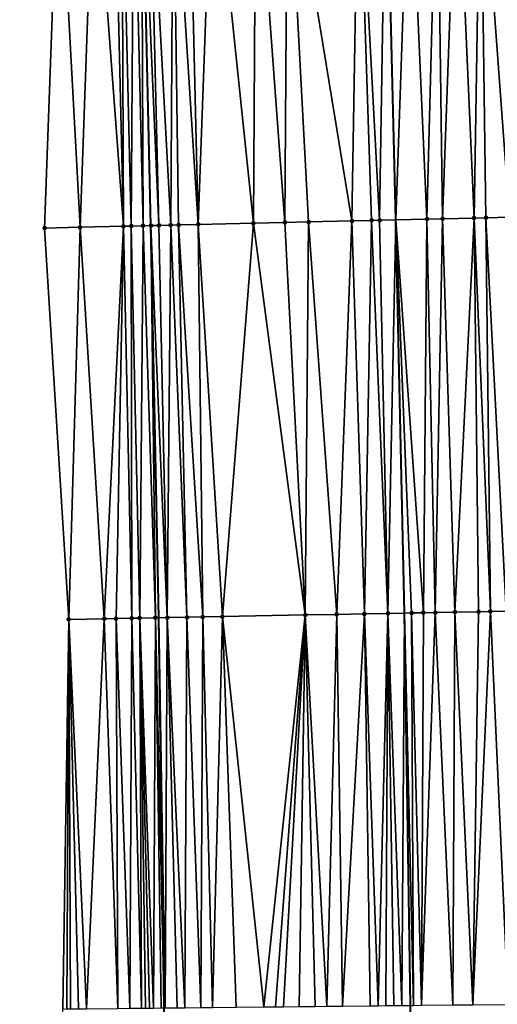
# Model space of a CAD drawing. Header units: feet. Extents: x 2004186 to 2014793, y 836912 to 864902.
# Tile 289 of 656: x 2010718 to 2010742, y 846021 to 846071. Entities that reach past the tile are written whole.
import ezdxf

# ---------------------------------------------------------------- set-up
doc = ezdxf.new("R2010")
doc.units = ezdxf.units.FT
doc.header["$LTSCALE"] = 100
doc.header["$MEASUREMENT"] = 0
for name, color, linetype, lineweight in [('EP_Travel Lane', 5, 'Continuous', 40), ('GPL_Skip Line', 2, 'Continuous', 40), ('Road Shots', 4, 'Continuous', 200), ('Road X-Section', 30, 'Continuous', 13)]:
    doc.layers.add(name, color=color, linetype=linetype, lineweight=lineweight)
doc.layers.add('I-77 SB_MM21-27-Surface-Border', color=7, linetype='Continuous')
doc.layers.add('I-77 SB_MM21-27-Surface-TIN', color=7, linetype='Continuous')

msp = doc.modelspace()

# ---------------------------------------------------------------- linework, layer by layer
at = {"layer": 'EP_Travel Lane'}
msp.add_polyline3d([(2010722.705964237, 845761.7021075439, 425.0050166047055), (2010723.352962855, 845781.692082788, 425.1876852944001), (2010723.911376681, 845801.5690235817, 425.3768788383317), (2010724.297133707, 845821.4646179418, 425.5774614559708), (2010724.598440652, 845841.4595824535, 425.7656775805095), (2010724.899755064, 845861.4550425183, 425.9601118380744), (2010725.134369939, 845881.2516384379, 426.1582307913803), (2010725.246468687, 845901.1065704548, 426.3858411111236), (2010725.302766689, 845921.1055584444, 426.6030436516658), (2010725.359059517, 845941.1027080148, 426.8172123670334), (2010725.345600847, 845960.8608194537, 427.0320121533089), (2010725.217076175, 845980.7078385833, 427.2257612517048), (2010725.046610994, 846000.7055091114, 427.4436580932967), (2010724.876148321, 846020.702885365, 427.6633146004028), (2010724.61601089, 846040.489180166, 427.8715578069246), (2010724.209326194, 846060.3758652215, 428.0537289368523), (2010723.753386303, 846080.3689233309, 428.2517148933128)], dxfattribs=at)
at = {"layer": 'GPL_Skip Line'}
msp.add_polyline3d([(2010735.00175465, 845761.3516280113, 425.4473056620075), (2010735.63421341, 845781.3411571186, 425.6421618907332), (2010736.199726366, 845801.2748992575, 425.8933602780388), (2010736.635738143, 845821.219854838, 426.113222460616), (2010737.009210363, 845841.2136292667, 426.3163967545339), (2010737.382690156, 845861.2078091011, 426.5307603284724), (2010737.67352125, 845881.1068178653, 426.708396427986), (2010737.814525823, 845901.0352713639, 426.9134328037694), (2010737.889335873, 845921.0340159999, 427.1157101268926), (2010737.964142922, 845941.0319583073, 427.3278324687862), (2010737.952741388, 845960.9135045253, 427.5267212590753), (2010737.79674954, 845980.8377834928, 427.732138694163), (2010737.58565998, 846000.8351243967, 427.9571178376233), (2010737.374572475, 846020.8322705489, 428.1892476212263), (2010737.074958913, 846040.725366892, 428.3958278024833), (2010736.632456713, 846060.6663841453, 428.5785453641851), (2010736.141218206, 846080.6587416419, 428.7518538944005)], dxfattribs=at)
at = {"layer": 'I-77 SB_MM21-27-Surface-Border', "color": 3, "linetype": 'ByBlock', "lineweight": -2}
msp.add_polyline3d([(2010717.549640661, 845761.8488889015, 424.8390908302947), (2010717.712514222, 845781.8529040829, 425.009159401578), (2010719.62590575, 845801.6709728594, 425.2506749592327), (2010719.252963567, 845821.5640582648, 425.4147544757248), (2010719.040106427, 845841.5691978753, 425.5709465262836), (2010719.427141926, 845861.5629845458, 425.7555527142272), (2010719.131176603, 845881.3207521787, 425.9175083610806), (2010719.695551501, 845901.1380573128, 426.1531890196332), (2010720.000536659, 845921.1356579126, 426.3906947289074), (2010720.105512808, 845941.1320675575, 426.6186254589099), (2010719.915505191, 845960.8380902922, 426.8223755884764), (2010719.565339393, 845980.6491778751, 427.0229262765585), (2010719.549636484, 846000.648459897, 427.2392904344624), (2010719.733926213, 846020.6495030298, 427.4614194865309), (2010720.038927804, 846040.4022176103, 427.6971068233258), (2010718.811779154, 846060.2494391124, 427.8474846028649), (2010719.536054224, 846080.2701218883, 428.0956971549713)], dxfattribs=at)
at = {"layer": 'I-77 SB_MM21-27-Surface-TIN', "color": 128, "linetype": 'ByBlock', "lineweight": -2}
for points in [[(2010726.13424775, 846080.4245507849, 428.3556089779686), (2010725.334466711, 846080.4058323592, 428.3240804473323), (2010726.609646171, 846060.43186436, 428.1694296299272)], [(2010727.333919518, 846080.4526195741, 428.4038346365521), (2010726.13424775, 846080.4245507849, 428.3556089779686), (2010726.609646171, 846060.43186436, 428.1694296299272)], [(2010727.333919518, 846080.4526195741, 428.4038346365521), (2010726.609646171, 846060.43186436, 428.1694296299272), (2010729.40887996, 846060.497372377, 428.2826319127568)], [(2010729.533318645, 846080.5040418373, 428.4961679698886), (2010727.333919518, 846080.4526195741, 428.4038346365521), (2010729.40887996, 846060.497372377, 428.2826319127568)], [(2010729.533318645, 846080.5040418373, 428.4961679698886), (2010729.40887996, 846060.497372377, 428.2826319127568), (2010731.008440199, 846060.534886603, 428.3386056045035)], [(2010731.132879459, 846080.5415318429, 428.5536219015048), (2010729.533318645, 846080.5040418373, 428.4961679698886), (2010731.008440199, 846060.534886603, 428.3386056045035)], [(2010731.132879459, 846080.5415318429, 428.5536219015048), (2010731.008440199, 846060.534886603, 428.3386056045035), (2010732.208112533, 846060.5629315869, 428.3903322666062)], [(2010734.731895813, 846080.6256941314, 428.702945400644), (2010731.132879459, 846080.5415318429, 428.5536219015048), (2010734.407512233, 846060.6143297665, 428.487058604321)], [(2010731.132879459, 846080.5415318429, 428.5536219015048), (2010732.208112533, 846060.5629315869, 428.3903322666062), (2010734.407512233, 846060.6143297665, 428.487058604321)], [(2010734.731895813, 846080.6256941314, 428.702945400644), (2010734.407512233, 846060.6143297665, 428.487058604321), (2010735.407240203, 846060.6376574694, 428.5347981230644)], [(2010736.131511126, 846080.6585146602, 428.7514493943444), (2010734.731895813, 846080.6256941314, 428.702945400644), (2010735.807130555, 846060.6470237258, 428.5501135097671)], [(2010734.731895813, 846080.6256941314, 428.702945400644), (2010735.407240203, 846060.6376574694, 428.5347981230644), (2010735.807130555, 846060.6470237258, 428.5501135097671)], [(2010736.131511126, 846080.6585146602, 428.7514493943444), (2010735.807130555, 846060.6470237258, 428.5501135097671), (2010736.632456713, 846060.6663841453, 428.5785453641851)], [(2010736.131511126, 846080.6585146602, 428.7514493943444), (2010736.632456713, 846060.6663841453, 428.5785453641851), (2010736.141218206, 846080.6587416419, 428.7518538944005)], [(2010737.331183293, 846080.6865667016, 428.8014404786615), (2010736.141218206, 846080.6587416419, 428.7518538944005), (2010736.632456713, 846060.6663841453, 428.5785453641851)], [(2010737.331183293, 846080.6865667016, 428.8014404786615), (2010736.632456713, 846060.6663841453, 428.5785453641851), (2010738.206470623, 846060.7033072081, 428.6327689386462)], [(2010738.730798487, 846080.7193922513, 428.8494152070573), (2010737.331183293, 846080.6865667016, 428.8014404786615), (2010738.206470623, 846060.7033072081, 428.6327689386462)], [(2010738.730798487, 846080.7193922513, 428.8494152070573), (2010738.206470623, 846060.7033072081, 428.6327689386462), (2010739.00625027, 846060.7220841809, 428.6586213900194)], [(2010739.730524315, 846080.7428100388, 428.8867434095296), (2010738.730798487, 846080.7193922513, 428.8494152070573), (2010739.00625027, 846060.7220841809, 428.6586213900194)], [(2010739.730524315, 846080.7428100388, 428.8867434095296), (2010739.00625027, 846060.7220841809, 428.6586213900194), (2010740.605811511, 846060.7595561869, 428.7191326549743)], [(2010740.930194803, 846080.770932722, 428.9292879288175), (2010739.730524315, 846080.7428100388, 428.8867434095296), (2010740.605811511, 846060.7595561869, 428.7191326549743)], [(2010740.930194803, 846080.770932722, 428.9292879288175), (2010740.605811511, 846060.7595561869, 428.7191326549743), (2010741.205646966, 846060.7736086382, 428.7417761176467)], [(2010742.129866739, 846080.798994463, 428.9782565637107), (2010740.930194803, 846080.770932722, 428.9292879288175), (2010742.405319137, 846060.8016605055, 428.7927629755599)], [(2010740.930194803, 846080.770932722, 428.9292879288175), (2010741.205646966, 846060.7736086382, 428.7417761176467), (2010742.405319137, 846060.8016605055, 428.7927629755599)], [(2010719.536054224, 846080.2701218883, 428.0956971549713), (2010718.811779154, 846060.2494391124, 427.8474846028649), (2010720.611286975, 846060.2915352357, 427.9219957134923)], [(2010721.335562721, 846080.3121896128, 428.1717735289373), (2010719.536054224, 846080.2701218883, 428.0956971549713), (2010720.611286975, 846060.2915352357, 427.9219957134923)], [(2010721.335562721, 846080.3121896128, 428.1717735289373), (2010720.611286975, 846060.2915352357, 427.9219957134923), (2010722.810687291, 846060.3429074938, 428.0215079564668)], [(2010722.335290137, 846080.3355406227, 428.2161409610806), (2010721.335562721, 846080.3121896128, 428.1717735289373), (2010722.810687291, 846060.3429074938, 428.0215079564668)], [(2010722.735179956, 846080.3449292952, 428.2287997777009), (2010722.335290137, 846080.3355406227, 428.2161409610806), (2010722.810687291, 846060.3429074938, 428.0215079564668)], [(2010723.335012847, 846080.359089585, 428.2396415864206), (2010722.735179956, 846080.3449292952, 428.2287997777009), (2010723.210577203, 846060.3522922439, 428.0348357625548)], [(2010722.735179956, 846080.3449292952, 428.2287997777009), (2010722.810687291, 846060.3429074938, 428.0215079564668), (2010723.210577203, 846060.3522922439, 428.0348357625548)], [(2010723.335012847, 846080.359089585, 428.2396415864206), (2010723.210577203, 846060.3522922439, 428.0348357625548), (2010723.810410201, 846060.3664480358, 428.0463727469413)], [(2010723.734902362, 846080.3684910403, 428.2509529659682), (2010723.335012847, 846080.359089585, 428.2396415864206), (2010723.810410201, 846060.3664480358, 428.0463727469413)], [(2010723.734902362, 846080.3684910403, 428.2509529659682), (2010724.209326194, 846060.3758652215, 428.0537289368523), (2010723.753386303, 846080.3689233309, 428.2517148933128)], [(2010723.734902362, 846080.3684910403, 428.2509529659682), (2010723.810410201, 846060.3664480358, 428.0463727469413), (2010724.209326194, 846060.3758652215, 428.0537289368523)], [(2010724.134793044, 846080.3778434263, 428.2674368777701), (2010723.753386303, 846080.3689233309, 428.2517148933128), (2010724.610189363, 846060.3852453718, 428.0700366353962)], [(2010724.210298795, 846060.3758881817, 428.053746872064), (2010723.753386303, 846080.3689233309, 428.2517148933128), (2010724.209326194, 846060.3758652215, 428.0537289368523)], [(2010724.610189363, 846060.3852453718, 428.0700366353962), (2010723.753386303, 846080.3689233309, 428.2517148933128), (2010724.210298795, 846060.3758881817, 428.053746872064)], [(2010725.334466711, 846080.4058323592, 428.3240804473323), (2010724.134793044, 846080.3778434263, 428.2674368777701), (2010725.210027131, 846060.3992005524, 428.1031342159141)], [(2010724.134793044, 846080.3778434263, 428.2674368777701), (2010724.610189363, 846060.3852453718, 428.0700366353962), (2010725.210027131, 846060.3992005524, 428.1031342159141)], [(2010725.334466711, 846080.4058323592, 428.3240804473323), (2010725.210027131, 846060.3992005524, 428.1031342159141), (2010725.609919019, 846060.4085022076, 428.125392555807)], [(2010725.334466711, 846080.4058323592, 428.3240804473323), (2010725.609919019, 846060.4085022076, 428.125392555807), (2010726.609646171, 846060.43186436, 428.1694296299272)], [(2010729.40887996, 846060.497372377, 428.2826319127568), (2010726.609646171, 846060.43186436, 428.1694296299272), (2010727.837525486, 846040.5501560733, 428.0160100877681)], [(2010729.40887996, 846060.497372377, 428.2826319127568), (2010727.837525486, 846040.5501560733, 428.0160100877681), (2010732.036768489, 846040.6299132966, 428.1785444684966)], [(2010731.008440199, 846060.534886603, 428.3386056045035), (2010729.40887996, 846060.497372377, 428.2826319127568), (2010732.036768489, 846040.6299132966, 428.1785444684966)], [(2010732.208112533, 846060.5629315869, 428.3903322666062), (2010731.008440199, 846060.534886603, 428.3386056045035), (2010732.036768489, 846040.6299132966, 428.1785444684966)], [(2010732.208112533, 846060.5629315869, 428.3903322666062), (2010732.036768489, 846040.6299132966, 428.1785444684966), (2010733.63648119, 846040.6602413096, 428.2456779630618)], [(2010734.407512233, 846060.6143297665, 428.487058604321), (2010732.208112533, 846060.5629315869, 428.3903322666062), (2010733.63648119, 846040.6602413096, 428.2456779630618)], [(2010734.407512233, 846060.6143297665, 428.487058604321), (2010733.63648119, 846040.6602413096, 428.2456779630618), (2010735.036229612, 846040.6867881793, 428.3034965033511)], [(2010735.407240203, 846060.6376574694, 428.5347981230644), (2010734.407512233, 846060.6143297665, 428.487058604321), (2010735.036229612, 846040.6867881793, 428.3034965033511)], [(2010735.407240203, 846060.6376574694, 428.5347981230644), (2010735.036229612, 846040.6867881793, 428.3034965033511), (2010736.236015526, 846040.7094626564, 428.3605458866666)], [(2010735.807130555, 846060.6470237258, 428.5501135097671), (2010735.407240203, 846060.6376574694, 428.5347981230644), (2010736.236015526, 846040.7094626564, 428.3605458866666)], [(2010735.807130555, 846060.6470237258, 428.5501135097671), (2010736.236015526, 846040.7094626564, 428.3605458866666), (2010736.632456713, 846060.6663841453, 428.5785453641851)], [(2010736.236015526, 846040.7094626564, 428.3605458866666), (2010737.074958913, 846040.725366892, 428.3958278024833), (2010736.632456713, 846060.6663841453, 428.5785453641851)], [(2010738.206470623, 846060.7033072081, 428.6327689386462), (2010736.632456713, 846060.6663841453, 428.5785453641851), (2010738.035692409, 846040.7435767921, 428.4365280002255)], [(2010737.435800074, 846040.7322075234, 428.4110030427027), (2010736.632456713, 846060.6663841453, 428.5785453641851), (2010737.074958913, 846040.725366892, 428.3958278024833)], [(2010738.035692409, 846040.7435767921, 428.4365280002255), (2010736.632456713, 846060.6663841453, 428.5785453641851), (2010737.435800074, 846040.7322075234, 428.4110030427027)], [(2010738.206470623, 846060.7033072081, 428.6327689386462), (2010738.035692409, 846040.7435767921, 428.4365280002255), (2010738.635583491, 846040.7550106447, 428.4560044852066)], [(2010739.00625027, 846060.7220841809, 428.6586213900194), (2010738.206470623, 846060.7033072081, 428.6327689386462), (2010738.635583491, 846040.7550106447, 428.4560044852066)], [(2010739.00625027, 846060.7220841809, 428.6586213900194), (2010738.635583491, 846040.7550106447, 428.4560044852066), (2010739.635401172, 846040.7741077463, 428.4846554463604)], [(2010740.605811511, 846060.7595561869, 428.7191326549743), (2010739.00625027, 846060.7220841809, 428.6586213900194), (2010739.635401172, 846040.7741077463, 428.4846554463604)], [(2010740.605811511, 846060.7595561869, 428.7191326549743), (2010739.635401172, 846040.7741077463, 428.4846554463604), (2010740.835183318, 846040.7969763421, 428.5235250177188)], [(2010741.205646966, 846060.7736086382, 428.7417761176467), (2010740.605811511, 846060.7595561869, 428.7191326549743), (2010741.43507499, 846040.8083798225, 428.5458459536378)], [(2010740.605811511, 846060.7595561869, 428.7191326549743), (2010740.835183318, 846040.7969763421, 428.5235250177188), (2010741.43507499, 846040.8083798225, 428.5458459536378)], [(2010742.405319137, 846060.8016605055, 428.7927629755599), (2010741.205646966, 846060.7736086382, 428.7417761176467), (2010742.234931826, 846040.8235188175, 428.5817550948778)], [(2010741.205646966, 846060.7736086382, 428.7417761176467), (2010741.43507499, 846040.8083798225, 428.5458459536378), (2010742.234931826, 846040.8235188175, 428.5817550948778)], [(2010720.611286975, 846060.2915352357, 427.9219957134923), (2010718.811779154, 846060.2494391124, 427.8474846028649), (2010720.038927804, 846040.4022176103, 427.6971068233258)], [(2010720.611286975, 846060.2915352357, 427.9219957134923), (2010720.038927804, 846040.4022176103, 427.6971068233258), (2010721.838602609, 846040.4364388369, 427.7630595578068)], [(2010722.810687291, 846060.3429074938, 428.0215079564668), (2010720.611286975, 846060.2915352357, 427.9219957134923), (2010721.838602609, 846040.4364388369, 427.7630595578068)], [(2010722.810687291, 846060.3429074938, 428.0215079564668), (2010721.838602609, 846040.4364388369, 427.7630595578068), (2010722.438494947, 846040.4478079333, 427.7886006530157)], [(2010722.810687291, 846060.3429074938, 428.0215079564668), (2010722.438494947, 846040.4478079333, 427.7886006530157), (2010723.238352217, 846040.4629245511, 427.826605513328)], [(2010723.210577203, 846060.3522922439, 428.0348357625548), (2010722.810687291, 846060.3429074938, 428.0215079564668), (2010723.238352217, 846040.4629245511, 427.826605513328)], [(2010723.810410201, 846060.3664480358, 428.0463727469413), (2010723.210577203, 846060.3522922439, 428.0348357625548), (2010723.638280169, 846040.4705180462, 427.8423126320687)], [(2010723.210577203, 846060.3522922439, 428.0348357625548), (2010723.238352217, 846040.4629245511, 427.826605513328), (2010723.638280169, 846040.4705180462, 427.8423126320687)], [(2010723.810410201, 846060.3664480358, 428.0463727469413), (2010723.638280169, 846040.4705180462, 427.8423126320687), (2010724.438134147, 846040.4858043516, 427.8644257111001)], [(2010723.810410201, 846060.3664480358, 428.0463727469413), (2010724.438134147, 846040.4858043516, 427.8644257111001), (2010724.209326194, 846060.3758652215, 428.0537289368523)], [(2010724.210298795, 846060.3758881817, 428.053746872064), (2010724.209326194, 846060.3758652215, 428.0537289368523), (2010724.61601089, 846040.489180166, 427.8715578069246)], [(2010724.438134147, 846040.4858043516, 427.8644257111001), (2010724.61601089, 846040.489180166, 427.8715578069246), (2010724.209326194, 846060.3758652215, 428.0537289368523)], [(2010724.610189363, 846060.3852453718, 428.0700366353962), (2010724.210298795, 846060.3758881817, 428.053746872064), (2010725.038026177, 846040.4971893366, 427.8884788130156)], [(2010724.210298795, 846060.3758881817, 428.053746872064), (2010724.61601089, 846040.489180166, 427.8715578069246), (2010725.038026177, 846040.4971893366, 427.8884788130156)], [(2010725.210027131, 846060.3992005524, 428.1031342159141), (2010724.610189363, 846060.3852453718, 428.0700366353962), (2010725.038026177, 846040.4971893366, 427.8884788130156)], [(2010725.210027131, 846060.3992005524, 428.1031342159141), (2010725.038026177, 846040.4971893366, 427.8884788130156), (2010726.037847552, 846040.5160960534, 427.9349598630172)], [(2010725.609919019, 846060.4085022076, 428.125392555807), (2010725.210027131, 846060.3992005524, 428.1031342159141), (2010726.037847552, 846040.5160960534, 427.9349598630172)], [(2010726.609646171, 846060.43186436, 428.1694296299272), (2010725.609919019, 846060.4085022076, 428.125392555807), (2010726.837703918, 846040.5312592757, 427.9686000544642)], [(2010725.609919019, 846060.4085022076, 428.125392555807), (2010726.037847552, 846040.5160960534, 427.9349598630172), (2010726.837703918, 846040.5312592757, 427.9686000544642)], [(2010726.609646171, 846060.43186436, 428.1694296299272), (2010726.837703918, 846040.5312592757, 427.9686000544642), (2010727.837525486, 846040.5501560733, 428.0160100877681)], [(2010724.438134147, 846040.4858043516, 427.8644257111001), (2010723.638280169, 846040.4705180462, 427.8423126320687), (2010724.33368031, 846020.697108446, 427.6561199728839)], [(2010724.438134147, 846040.4858043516, 427.8644257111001), (2010724.33368031, 846020.697108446, 427.6561199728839), (2010724.733657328, 846020.7013963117, 427.6586730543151)], [(2010724.438134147, 846040.4858043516, 427.8644257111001), (2010724.876148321, 846020.702885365, 427.6633146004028), (2010724.61601089, 846040.489180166, 427.8715578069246)], [(2010724.438134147, 846040.4858043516, 427.8644257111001), (2010724.733657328, 846020.7013963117, 427.6586730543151), (2010724.876148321, 846020.702885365, 427.6633146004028)], [(2010725.038026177, 846040.4971893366, 427.8884788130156), (2010724.61601089, 846040.489180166, 427.8715578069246), (2010724.93364642, 846020.703486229, 427.665187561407)], [(2010724.93364642, 846020.703486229, 427.665187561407), (2010724.61601089, 846040.489180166, 427.8715578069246), (2010724.876148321, 846020.702885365, 427.6633146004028)], [(2010725.038026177, 846040.4971893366, 427.8884788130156), (2010724.93364642, 846020.703486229, 427.665187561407), (2010725.533616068, 846020.7095359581, 427.7060669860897)], [(2010726.037847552, 846040.5160960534, 427.9349598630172), (2010725.038026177, 846040.4971893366, 427.8884788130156), (2010725.933595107, 846020.7136363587, 427.7267988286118)], [(2010725.038026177, 846040.4971893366, 427.8884788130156), (2010725.533616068, 846020.7095359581, 427.7060669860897), (2010725.933595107, 846020.7136363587, 427.7267988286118)], [(2010726.037847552, 846040.5160960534, 427.9349598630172), (2010725.933595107, 846020.7136363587, 427.7267988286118), (2010726.733552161, 846020.7219323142, 427.7590352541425)], [(2010726.837703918, 846040.5312592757, 427.9686000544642), (2010726.037847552, 846040.5160960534, 427.9349598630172), (2010726.733552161, 846020.7219323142, 427.7590352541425)], [(2010726.837703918, 846040.5312592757, 427.9686000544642), (2010726.733552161, 846020.7219323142, 427.7590352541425), (2010727.333519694, 846020.728178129, 427.7808999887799)], [(2010727.837525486, 846040.5501560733, 428.0160100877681), (2010726.837703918, 846040.5312592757, 427.9686000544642), (2010727.333519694, 846020.728178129, 427.7808999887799)], [(2010727.837525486, 846040.5501560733, 428.0160100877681), (2010727.333519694, 846020.728178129, 427.7808999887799), (2010728.533455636, 846020.740588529, 427.8325063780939)], [(2010732.036768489, 846040.6299132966, 428.1785444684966), (2010727.837525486, 846040.5501560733, 428.0160100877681), (2010729.933380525, 846020.7551023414, 427.8893186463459)], [(2010727.837525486, 846040.5501560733, 428.0160100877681), (2010728.533455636, 846020.740588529, 427.8325063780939), (2010729.933380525, 846020.7551023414, 427.8893186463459)], [(2010732.036768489, 846040.6299132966, 428.1785444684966), (2010729.933380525, 846020.7551023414, 427.8893186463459), (2010730.533348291, 846020.7613264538, 427.9132878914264)], [(2010732.036768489, 846040.6299132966, 428.1785444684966), (2010730.533348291, 846020.7613264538, 427.9132878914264), (2010730.933326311, 846020.765521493, 427.9248424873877)], [(2010732.036768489, 846040.6299132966, 428.1785444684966), (2010730.933326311, 846020.765521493, 427.9248424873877), (2010731.733281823, 846020.7739604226, 427.9432145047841)], [(2010732.036768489, 846040.6299132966, 428.1785444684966), (2010731.733281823, 846020.7739604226, 427.9432145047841), (2010732.533238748, 846020.7822682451, 427.9743001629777)], [(2010733.63648119, 846040.6602413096, 428.2456779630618), (2010732.036768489, 846040.6299132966, 428.1785444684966), (2010733.133206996, 846020.7884477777, 428.0025923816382)], [(2010732.036768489, 846040.6299132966, 428.1785444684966), (2010732.533238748, 846020.7822682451, 427.9743001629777), (2010733.133206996, 846020.7884477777, 428.0025923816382)], [(2010733.63648119, 846040.6602413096, 428.2456779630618), (2010733.133206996, 846020.7884477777, 428.0025923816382), (2010733.933164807, 846020.7966735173, 428.0416377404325)], [(2010735.036229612, 846040.6867881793, 428.3034965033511), (2010733.63648119, 846040.6602413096, 428.2456779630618), (2010733.933164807, 846020.7966735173, 428.0416377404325)], [(2010735.036229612, 846040.6867881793, 428.3034965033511), (2010733.933164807, 846020.7966735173, 428.0416377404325), (2010735.333089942, 846020.8111644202, 428.1006715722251)], [(2010736.236015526, 846040.7094626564, 428.3605458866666), (2010735.036229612, 846040.6867881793, 428.3034965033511), (2010735.733069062, 846020.8152573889, 428.1221240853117)], [(2010735.036229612, 846040.6867881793, 428.3034965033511), (2010735.333089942, 846020.8111644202, 428.1006715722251), (2010735.733069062, 846020.8152573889, 428.1221240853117)], [(2010736.236015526, 846040.7094626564, 428.3605458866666), (2010735.733069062, 846020.8152573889, 428.1221240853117), (2010736.133048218, 846020.8193470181, 428.1439004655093)], [(2010736.236015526, 846040.7094626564, 428.3605458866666), (2010736.133048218, 846020.8193470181, 428.1439004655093), (2010736.533026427, 846020.8235245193, 428.1571557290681)], [(2010736.236015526, 846040.7094626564, 428.3605458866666), (2010736.933004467, 846020.8277176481, 428.1688955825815), (2010737.074958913, 846040.725366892, 428.3958278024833)], [(2010736.236015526, 846040.7094626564, 428.3605458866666), (2010736.533026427, 846020.8235245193, 428.1571557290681), (2010736.933004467, 846020.8277176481, 428.1688955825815)], [(2010736.933004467, 846020.8277176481, 428.1688955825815), (2010737.374572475, 846020.8322705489, 428.1892476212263), (2010737.074958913, 846040.725366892, 428.3958278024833)], [(2010737.435800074, 846040.7322075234, 428.4110030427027), (2010737.074958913, 846040.725366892, 428.3958278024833), (2010737.532972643, 846020.8339037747, 428.1965483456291)], [(2010737.532972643, 846020.8339037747, 428.1965483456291), (2010737.074958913, 846040.725366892, 428.3958278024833), (2010737.374572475, 846020.8322705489, 428.1892476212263)], [(2010738.035692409, 846040.7435767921, 428.4365280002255), (2010737.435800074, 846040.7322075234, 428.4110030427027), (2010737.93295131, 846020.8380387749, 428.2139250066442)], [(2010737.435800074, 846040.7322075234, 428.4110030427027), (2010737.532972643, 846020.8339037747, 428.1965483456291), (2010737.93295131, 846020.8380387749, 428.2139250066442)], [(2010738.635583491, 846040.7550106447, 428.4560044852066), (2010737.93295131, 846020.8380387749, 428.2139250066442), (2010739.53286376, 846020.8547843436, 428.2634974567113)], [(2010738.635583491, 846040.7550106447, 428.4560044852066), (2010738.035692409, 846040.7435767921, 428.4365280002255), (2010737.93295131, 846020.8380387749, 428.2139250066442)], [(2010739.635401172, 846040.7741077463, 428.4846554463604), (2010738.635583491, 846040.7550106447, 428.4560044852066), (2010739.53286376, 846020.8547843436, 428.2634974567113)], [(2010739.635401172, 846040.7741077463, 428.4846554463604), (2010739.53286376, 846020.8547843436, 428.2634974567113), (2010740.532808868, 846020.8652663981, 428.2929214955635)], [(2010740.835183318, 846040.7969763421, 428.5235250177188), (2010739.635401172, 846040.7741077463, 428.4846554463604), (2010740.532808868, 846020.8652663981, 428.2929214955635)], [(2010741.43507499, 846040.8083798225, 428.5458459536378), (2010740.532808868, 846020.8652663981, 428.2929214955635), (2010742.332711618, 846020.8839898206, 428.3598753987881)], [(2010741.43507499, 846040.8083798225, 428.5458459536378), (2010740.835183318, 846040.7969763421, 428.5235250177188), (2010740.532808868, 846020.8652663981, 428.2929214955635)], [(2010742.234931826, 846040.8235188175, 428.5817550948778), (2010741.43507499, 846040.8083798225, 428.5458459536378), (2010742.332711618, 846020.8839898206, 428.3598753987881)], [(2010720.038927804, 846040.4022176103, 427.6971068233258), (2010719.733926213, 846020.6495030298, 427.4614194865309), (2010719.933915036, 846020.6516178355, 427.4655205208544)], [(2010720.038927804, 846040.4022176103, 427.6971068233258), (2010719.933915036, 846020.6516178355, 427.4655205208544), (2010720.133904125, 846020.6537080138, 427.4720097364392)], [(2010721.838602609, 846040.4364388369, 427.7630595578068), (2010720.038927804, 846040.4022176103, 427.6971068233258), (2010720.933862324, 846020.6618977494, 427.5145464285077)], [(2010720.038927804, 846040.4022176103, 427.6971068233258), (2010720.533883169, 846020.6578080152, 427.4927802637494), (2010720.933862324, 846020.6618977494, 427.5145464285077)], [(2010720.038927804, 846040.4022176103, 427.6971068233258), (2010720.133904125, 846020.6537080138, 427.4720097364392), (2010720.533883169, 846020.6578080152, 427.4927802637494)], [(2010721.838602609, 846040.4364388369, 427.7630595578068), (2010720.933862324, 846020.6618977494, 427.5145464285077), (2010722.533776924, 846020.678444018, 427.5834452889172)], [(2010722.438494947, 846040.4478079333, 427.7886006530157), (2010721.838602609, 846040.4364388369, 427.7630595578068), (2010722.533776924, 846020.678444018, 427.5834452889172)], [(2010723.238352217, 846040.4629245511, 427.826605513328), (2010722.438494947, 846040.4478079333, 427.7886006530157), (2010723.133744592, 846020.6846772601, 427.6065292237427)], [(2010722.438494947, 846040.4478079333, 427.7886006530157), (2010722.533776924, 846020.678444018, 427.5834452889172), (2010723.133744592, 846020.6846772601, 427.6065292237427)], [(2010723.238352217, 846040.4629245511, 427.826605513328), (2010723.133744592, 846020.6846772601, 427.6065292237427), (2010723.73371318, 846020.6908253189, 427.6378734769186)], [(2010723.638280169, 846040.4705180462, 427.8423126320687), (2010723.238352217, 846040.4629245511, 427.826605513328), (2010723.73371318, 846020.6908253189, 427.6378734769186)], [(2010723.638280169, 846040.4705180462, 427.8423126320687), (2010724.133691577, 846020.6949852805, 427.6528296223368), (2010724.33368031, 846020.697108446, 427.6561199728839)], [(2010723.638280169, 846040.4705180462, 427.8423126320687), (2010723.933702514, 846020.6928927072, 427.6465726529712), (2010724.133691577, 846020.6949852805, 427.6528296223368)], [(2010723.638280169, 846040.4705180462, 427.8423126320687), (2010723.73371318, 846020.6908253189, 427.6378734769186), (2010723.933702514, 846020.6928927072, 427.6465726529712)]]:
    msp.add_3dface(points, dxfattribs=at)
at = {"layer": 'Road Shots', "lineweight": 100}
for p in [(2010729.40887996, 846060.497372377, 428.2826319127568), (2010731.008440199, 846060.534886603, 428.3386056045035), (2010732.208112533, 846060.5629315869, 428.3903322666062), (2010734.407512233, 846060.6143297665, 428.487058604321), (2010735.407240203, 846060.6376574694, 428.5347981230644), (2010735.807130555, 846060.6470237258, 428.5501135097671), (2010738.206470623, 846060.7033072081, 428.6327689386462), (2010739.00625027, 846060.7220841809, 428.6586213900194), (2010740.605811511, 846060.7595561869, 428.7191326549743), (2010741.205646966, 846060.7736086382, 428.7417761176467), (2010718.811779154, 846060.2494391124, 427.8474846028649), (2010720.611286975, 846060.2915352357, 427.9219957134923), (2010722.810687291, 846060.3429074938, 428.0215079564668), (2010723.210577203, 846060.3522922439, 428.0348357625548), (2010723.810410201, 846060.3664480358, 428.0463727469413), (2010724.210298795, 846060.3758881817, 428.053746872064), (2010724.610189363, 846060.3852453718, 428.0700366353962), (2010725.210027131, 846060.3992005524, 428.1031342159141), (2010725.609919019, 846060.4085022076, 428.125392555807), (2010726.609646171, 846060.43186436, 428.1694296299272), (2010724.438134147, 846040.4858043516, 427.8644257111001), (2010725.038026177, 846040.4971893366, 427.8884788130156), (2010726.037847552, 846040.5160960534, 427.9349598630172), (2010726.837703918, 846040.5312592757, 427.9686000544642), (2010727.837525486, 846040.5501560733, 428.0160100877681), (2010732.036768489, 846040.6299132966, 428.1785444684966), (2010733.63648119, 846040.6602413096, 428.2456779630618), (2010735.036229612, 846040.6867881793, 428.3034965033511), (2010736.236015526, 846040.7094626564, 428.3605458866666), (2010737.435800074, 846040.7322075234, 428.4110030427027), (2010738.035692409, 846040.7435767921, 428.4365280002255), (2010738.635583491, 846040.7550106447, 428.4560044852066), (2010739.635401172, 846040.7741077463, 428.4846554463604), (2010740.835183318, 846040.7969763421, 428.5235250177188), (2010741.43507499, 846040.8083798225, 428.5458459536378), (2010720.038927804, 846040.4022176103, 427.6971068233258), (2010721.838602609, 846040.4364388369, 427.7630595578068), (2010722.438494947, 846040.4478079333, 427.7886006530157), (2010723.238352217, 846040.4629245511, 427.826605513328), (2010723.638280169, 846040.4705180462, 427.8423126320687)]:
    msp.add_point(p, dxfattribs=at)
at = {"layer": 'Road X-Section', "extrusion": (-0.02377086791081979, 0.9996741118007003, 0.009306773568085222), "elevation": 797991.9789869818, "flags": 128}
msp.add_lwpolyline([(-2030263.057251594, -6999.186300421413), (-2030264.857251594, -6999.111786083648), (-2030267.057251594, -6999.012269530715), (-2030267.457251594, -6998.998941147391), (-2030268.057251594, -6998.987403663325), (-2030268.457251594, -6998.980029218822), (-2030268.857251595, -6998.963738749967), (-2030269.457251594, -6998.930639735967), (-2030269.857251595, -6998.908380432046), (-2030270.857251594, -6998.864341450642), (-2030273.657251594, -6998.751134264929), (-2030275.257251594, -6998.695158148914), (-2030276.457251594, -6998.643429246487), (-2030278.657251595, -6998.546698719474), (-2030279.657251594, -6998.498957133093), (-2030280.057251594, -6998.483641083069), (-2030282.457251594, -6998.400982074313), (-2030283.257251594, -6998.37512850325), (-2030284.857251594, -6998.314614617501), (-2030285.457251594, -6998.291970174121), (-2030286.657251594, -6998.240981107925), (-2030288.057251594, -6998.193601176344), (-2030289.057251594, -6998.152303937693), (-2030289.857251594, -6998.121641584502), (-2030291.057251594, -6998.068466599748), (-2030291.657251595, -6998.04217480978), (-2030292.857251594, -6998.002224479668), (-2030294.657251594, -6997.936932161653), (-2030296.457251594, -6997.862893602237), (-2030297.857251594, -6997.801128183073), (-2030299.057251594, -6997.75061098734), (-2030299.657251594, -6997.726045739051), (-2030300.857251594, -6997.682493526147), (-2030303.257251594, -6997.582470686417), (-2030304.057251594, -6997.556313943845), (-2030304.457251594, -6997.543960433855), (-2030304.857251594, -6997.523244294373), (-2030305.457251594, -6997.487496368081), (-2030305.857251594, -6997.469193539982), (-2030307.857251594, -6997.394478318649), (-2030309.457251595, -6997.341961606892), (-2030310.657251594, -6997.300866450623)], dxfattribs=at)
at = {"layer": 'Road X-Section', "extrusion": (-0.01940192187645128, 0.9997547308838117, 0.01067911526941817), "elevation": 806825.628951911, "flags": 128}
msp.add_lwpolyline([(-2026757.25373268, -8188.953748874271), (-2026759.05373268, -8188.88779237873), (-2026759.653732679, -8188.862249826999), (-2026760.453732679, -8188.824242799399), (-2026760.853732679, -8188.808534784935), (-2026761.653732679, -8188.786420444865), (-2026762.253732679, -8188.762365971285), (-2026763.253732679, -8188.715882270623), (-2026764.053732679, -8188.68224016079), (-2026765.053732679, -8188.634827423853), (-2026769.25373268, -8188.472283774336), (-2026770.85373268, -8188.405146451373), (-2026772.253732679, -8188.347324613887), (-2026773.45373268, -8188.290271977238), (-2026774.653732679, -8188.239811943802), (-2026775.253732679, -8188.214285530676), (-2026775.85373268, -8188.194807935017), (-2026776.85373268, -8188.166155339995), (-2026778.05373268, -8188.127283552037), (-2026778.65373268, -8188.104961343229), (-2026779.45373268, -8188.069050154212), (-2026780.85373268, -8188.023271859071), (-2026781.453732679, -8188.003586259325), (-2026782.05373268, -8187.976311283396), (-2026782.65373268, -8187.948011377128), (-2026783.453732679, -8187.917996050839), (-2026784.45373268, -8187.87587481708), (-2026785.05373268, -8187.848003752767), (-2026786.25373268, -8187.806765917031), (-2026786.85373268, -8187.789357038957), (-2026789.45373268, -8187.686519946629), (-2026790.45373268, -8187.639088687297), (-2026791.653732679, -8187.592752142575), (-2026792.85373268, -8187.543159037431), (-2026795.053732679, -8187.455915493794), (-2026796.453732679, -8187.399186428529), (-2026797.65373268, -8187.358196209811), (-2026797.853732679, -8187.34970834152), (-2026798.05373268, -8187.338527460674), (-2026798.45373268, -8187.31042002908), (-2026798.653732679, -8187.299111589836), (-2026798.853732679, -8187.290244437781), (-2026799.053732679, -8187.284024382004), (-2026799.45373268, -8187.274617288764), (-2026800.053732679, -8187.252679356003), (-2026800.85373268, -8187.219709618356), (-2026803.253732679, -8187.142128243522), (-2026804.25373268, -8187.10940672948)], dxfattribs=at)
at = {"layer": 'Road X-Section', "extrusion": (-0.0107849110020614, 0.9998886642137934, 0.01031236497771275), "elevation": 824245.4318865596, "flags": 128}
msp.add_lwpolyline([(-2019727.522961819, -8072.887571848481), (-2019727.722961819, -8072.883470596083), (-2019727.922961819, -8072.876981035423), (-2019728.322961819, -8072.856209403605), (-2019728.722961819, -8072.834442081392), (-2019730.322961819, -8072.765539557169), (-2019730.922961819, -8072.742454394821), (-2019731.52296182, -8072.711108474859), (-2019731.722961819, -8072.702408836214), (-2019731.922961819, -8072.696151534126), (-2019732.122961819, -8072.692861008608), (-2019732.522961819, -8072.690307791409), (-2019732.722961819, -8072.683792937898), (-2019733.322961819, -8072.642911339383), (-2019733.722961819, -8072.62217839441), (-2019734.522961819, -8072.589940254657), (-2019735.122961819, -8072.568074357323), (-2019736.32296182, -8072.516465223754), (-2019737.722961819, -8072.459649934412), (-2019738.322961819, -8072.435679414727), (-2019738.722961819, -8072.424124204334), (-2019739.52296182, -8072.405751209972), (-2019740.322961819, -8072.374663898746), (-2019740.922961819, -8072.346370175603), (-2019741.722961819, -8072.307322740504), (-2019743.122961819, -8072.248285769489), (-2019743.522961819, -8072.226832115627), (-2019743.922961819, -8072.205054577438), (-2019744.32296182, -8072.191798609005), (-2019744.722961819, -8072.180058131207), (-2019745.322961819, -8072.152403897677), (-2019745.722961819, -8072.135026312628), (-2019747.322961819, -8072.085451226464), (-2019748.322961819, -8072.056025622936), (-2019750.122961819, -8071.989068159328), (-2019750.922961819, -8071.955462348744), (-2019751.522961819, -8071.934974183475), (-2019752.122961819, -8071.916722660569), (-2019753.722961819, -8071.857365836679), (-2019754.522961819, -8071.824297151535), (-2019755.72296182, -8071.76987239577), (-2019756.122961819, -8071.755124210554), (-2019756.722961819, -8071.740014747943), (-2019757.722961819, -8071.703936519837), (-2019758.322961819, -8071.673967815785), (-2019760.322961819, -8071.591830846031), (-2019761.522961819, -8071.540606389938), (-2019762.32296182, -8071.510559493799), (-2019763.922961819, -8071.444183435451), (-2019764.922961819, -8071.406618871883), (-2019765.522961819, -8071.387362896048), (-2019766.922961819, -8071.325981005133), (-2019767.722961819, -8071.294204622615), (-2019768.522961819, -8071.267466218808), (-2019768.722961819, -8071.261444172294), (-2019768.922961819, -8071.250159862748), (-2019769.322961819, -8071.219468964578), (-2019769.522961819, -8071.205716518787), (-2019769.722961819, -8071.195963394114), (-2019771.122961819, -8071.15516096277), (-2019771.522961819, -8071.140097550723), (-2019772.522961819, -8071.110748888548), (-2019773.122961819, -8071.089887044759), (-2019773.52296182, -8071.073769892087), (-2019774.122961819, -8071.057253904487), (-2019775.122961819, -8071.026001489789)], dxfattribs=at)

doc.saveas('drawing.dxf')
